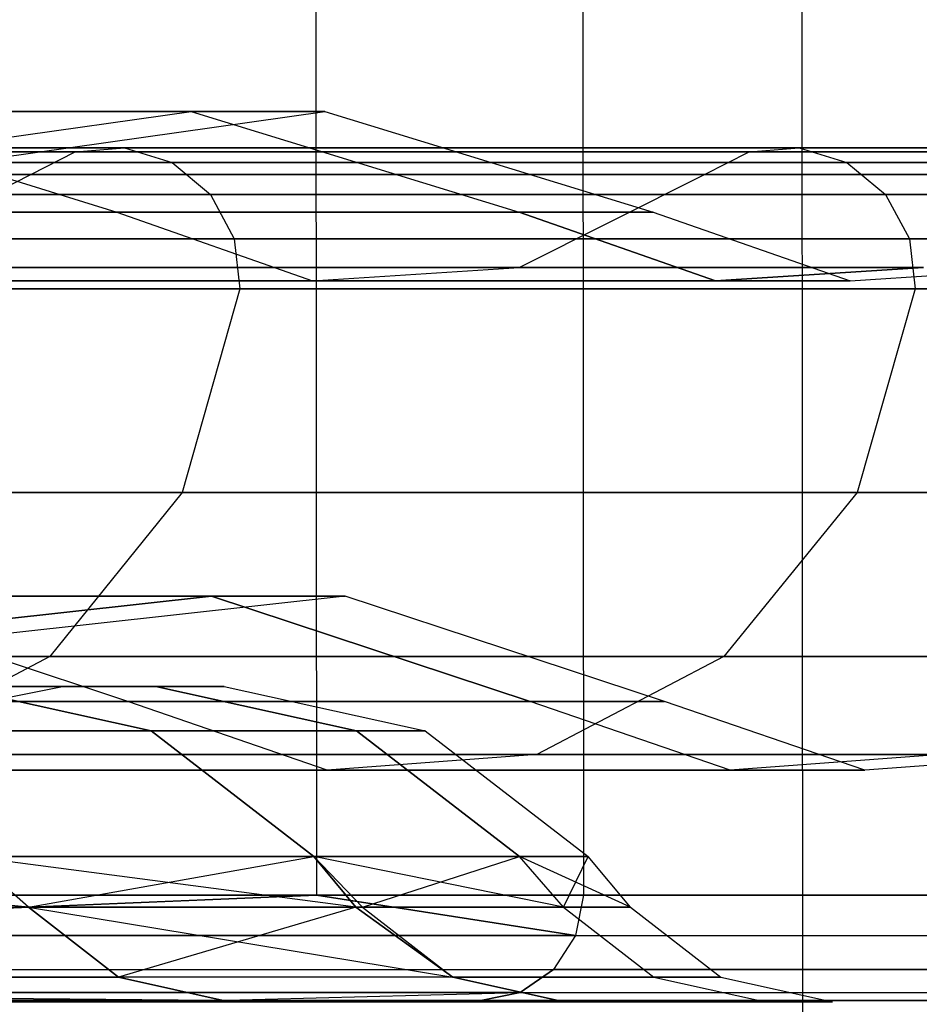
# Model space of a CAD drawing. Extents: x -172 to 172, y -29 to 28.
# Tile 882 of 914: x 163.82 to 165.53, y -6.56 to -4.69. Entities that reach past the tile are written whole.
import ezdxf

# ---------------------------------------------------------------- set-up
doc = ezdxf.new("R2010")
doc.units = 0
doc.header["$LTSCALE"] = 25.4
doc.layers.get('0').update_dxf_attribs({"linetype": 'CONTINUOUS'})

# ---------------------------------------------------------------- blocks, each defined once
blk = doc.blocks.new('RYFLO_AURA_STL')
at = {"color": 0}
for p, q in [((165.3083, -7.3033, -1203.5631), (165.2976, 7.0967, -1203.5657)), ((165.3083, -7.3033, -1203.5631), (165.2976, 7.0967, -1203.5657)), ((165.3083, -7.3033, -1282.9371), (165.2976, 7.0967, -1282.9346)), ((165.3083, -7.3033, -1282.9371), (165.2976, 7.0967, -1282.9346)), ((164.3746, 6.146, -1203.7872), (164.3838, -6.354, -1203.785)), ((164.3746, 6.146, -1203.7872), (164.3838, -6.354, -1203.785)), ((164.3746, 6.146, -1282.713), (164.3838, -6.354, -1282.7152)), ((164.3746, 6.146, -1282.713), (164.3838, -6.354, -1282.7152)), ((164.8813, 6.146, -1205.9613), (164.8906, -6.354, -1205.9592)), ((164.8813, 6.146, -1205.9613), (164.8906, -6.354, -1205.9592)), ((164.8813, 6.146, -1280.5389), (164.8906, -6.354, -1280.541)), ((164.8813, 6.146, -1280.5389), (164.8906, -6.354, -1280.541)), ((164.1453, -4.8658, -1234.1136), (163.3838, -4.8658, -1225.0055)), ((163.3838, -4.8658, -1225.0055), (164.004, -5.0571, -1224.9362)), ((163.3838, -4.8658, -1225.0055), (164.004, -5.0571, -1224.9362)), ((163.3838, -4.8658, -1261.4948), (164.004, -5.0571, -1261.5641)), ((163.3838, -4.8658, -1261.4948), (164.1453, -4.8658, -1252.3866)), ((163.3838, -4.8658, -1261.4948), (164.004, -5.0571, -1261.5641)), ((164.1453, -4.8658, -1234.1136), (163.3838, -4.8658, -1225.0055)), ((163.3838, -4.8658, -1261.4948), (164.1453, -4.8658, -1252.3866)), ((163.5, -4.9577, -1234.1495), (164.1453, -4.8658, -1234.1136)), ((163.5, -4.9577, -1234.1495), (164.1453, -4.8658, -1234.1136)), ((163.5, -4.9577, -1252.3507), (164.1453, -4.8658, -1252.3866)), ((163.5, -4.9577, -1252.3507), (164.1453, -4.8658, -1252.3866)), ((163.7531, -4.9577, -1243.2501), (164.3993, -4.8658, -1243.2501)), ((163.7531, -4.9577, -1243.2501), (164.3993, -4.8658, -1243.2501)), ((164.3993, -4.8658, -1243.2501), (164.1453, -4.8658, -1234.1136)), ((164.1453, -4.8658, -1234.1136), (164.7684, -5.0571, -1234.079)), ((164.1453, -4.8658, -1234.1136), (164.7684, -5.0571, -1234.079)), ((164.1453, -4.8658, -1252.3866), (164.7684, -5.0571, -1252.4213)), ((164.1453, -4.8658, -1252.3866), (164.3993, -4.8658, -1243.2501)), ((164.1453, -4.8658, -1252.3866), (164.7684, -5.0571, -1252.4213)), ((164.3993, -4.8658, -1243.2501), (164.1453, -4.8658, -1234.1136)), ((164.1453, -4.8658, -1252.3866), (164.3993, -4.8658, -1243.2501)), ((164.3993, -4.8658, -1243.2501), (165.0234, -5.0571, -1243.2501)), ((164.3993, -4.8658, -1243.2501), (165.0234, -5.0571, -1243.2501)), ((164.0191, -4.9348, -1215.6334), (162.2309, -4.9348, -1206.5608)), ((162.2309, -4.9348, -1279.9395), (164.0191, -4.9348, -1270.8668)), ((164.0191, -4.9348, -1215.6334), (162.2309, -4.9348, -1206.5608)), ((162.2309, -4.9348, -1279.9395), (164.0191, -4.9348, -1270.8668)), ((163.9252, -4.9428, -1215.6493), (164.0191, -4.9348, -1215.6334)), ((163.9252, -4.9428, -1215.6493), (164.0191, -4.9348, -1215.6334)), ((163.9252, -4.9428, -1270.851), (164.0191, -4.9348, -1270.8668)), ((163.9252, -4.9428, -1270.851), (164.0191, -4.9348, -1270.8668)), ((165.3005, -4.9348, -1224.7914), (164.0191, -4.9348, -1215.6334)), ((164.0191, -4.9348, -1215.6334), (164.1092, -4.9632, -1215.6183)), ((164.0191, -4.9348, -1215.6334), (164.1092, -4.9632, -1215.6183)), ((164.0191, -4.9348, -1270.8668), (164.1092, -4.9632, -1270.882)), ((164.0191, -4.9348, -1270.8668), (165.3005, -4.9348, -1261.7089)), ((164.0191, -4.9348, -1270.8668), (164.1092, -4.9632, -1270.882)), ((165.3005, -4.9348, -1224.7914), (164.0191, -4.9348, -1215.6334)), ((164.0191, -4.9348, -1270.8668), (165.3005, -4.9348, -1261.7089)), ((165.2057, -4.9428, -1224.802), (165.3005, -4.9348, -1224.7914)), ((165.2057, -4.9428, -1224.802), (165.3005, -4.9348, -1224.7914)), ((165.2057, -4.9428, -1261.6982), (165.3005, -4.9348, -1261.7089)), ((165.2057, -4.9428, -1261.6982), (165.3005, -4.9348, -1261.7089)), ((166.0708, -4.9348, -1234.0065), (165.3005, -4.9348, -1224.7914)), ((165.3005, -4.9348, -1224.7914), (165.3912, -4.9632, -1224.7812)), ((165.3005, -4.9348, -1224.7914), (165.3912, -4.9632, -1224.7812)), ((165.3005, -4.9348, -1261.7089), (165.3912, -4.9632, -1261.719)), ((165.3005, -4.9348, -1261.7089), (166.0708, -4.9348, -1252.4938)), ((165.3005, -4.9348, -1261.7089), (165.3912, -4.9632, -1261.719)), ((166.0708, -4.9348, -1234.0065), (165.3005, -4.9348, -1224.7914)), ((165.3005, -4.9348, -1261.7089), (166.0708, -4.9348, -1252.4938)), ((163.9252, -4.9428, -1215.6493), (162.1379, -4.9428, -1206.5818)), ((162.1379, -4.9428, -1279.9185), (163.9252, -4.9428, -1270.851)), ((163.9252, -4.9428, -1215.6493), (162.1379, -4.9428, -1206.5818)), ((162.1379, -4.9428, -1279.9185), (163.9252, -4.9428, -1270.851)), ((163.841, -4.986, -1215.6635), (163.9252, -4.9428, -1215.6493)), ((163.841, -4.986, -1215.6635), (163.9252, -4.9428, -1215.6493)), ((163.841, -4.986, -1270.8368), (163.9252, -4.9428, -1270.851)), ((163.841, -4.986, -1270.8368), (163.9252, -4.9428, -1270.851)), ((165.2057, -4.9428, -1224.802), (163.9252, -4.9428, -1215.6493)), ((163.9252, -4.9428, -1270.851), (165.2057, -4.9428, -1261.6982)), ((165.2057, -4.9428, -1224.802), (163.9252, -4.9428, -1215.6493)), ((163.9252, -4.9428, -1270.851), (165.2057, -4.9428, -1261.6982)), ((165.1209, -4.986, -1224.8115), (165.2057, -4.9428, -1224.802)), ((165.1209, -4.986, -1224.8115), (165.2057, -4.9428, -1224.802)), ((165.1209, -4.986, -1261.6887), (165.2057, -4.9428, -1261.6982)), ((165.1209, -4.986, -1261.6887), (165.2057, -4.9428, -1261.6982)), ((165.9757, -4.9428, -1234.0118), (165.2057, -4.9428, -1224.802)), ((165.2057, -4.9428, -1261.6982), (165.9757, -4.9428, -1252.4884)), ((165.9757, -4.9428, -1234.0118), (165.2057, -4.9428, -1224.802)), ((165.2057, -4.9428, -1261.6982), (165.9757, -4.9428, -1252.4884)), ((164.1092, -4.9632, -1215.6183), (162.32, -4.9632, -1206.5406)), ((162.32, -4.9632, -1279.9596), (164.1092, -4.9632, -1270.882)), ((164.1092, -4.9632, -1215.6183), (162.32, -4.9632, -1206.5406)), ((162.32, -4.9632, -1279.9596), (164.1092, -4.9632, -1270.882)), ((165.3912, -4.9632, -1224.7812), (164.1092, -4.9632, -1215.6183)), ((164.1092, -4.9632, -1215.6183), (164.1822, -5.0238, -1215.606)), ((164.1092, -4.9632, -1215.6183), (164.1822, -5.0238, -1215.606)), ((164.1092, -4.9632, -1270.882), (164.1822, -5.0238, -1270.8943)), ((164.1092, -4.9632, -1270.882), (165.3912, -4.9632, -1261.719)), ((164.1092, -4.9632, -1270.882), (164.1822, -5.0238, -1270.8943)), ((165.3912, -4.9632, -1224.7812), (164.1092, -4.9632, -1215.6183)), ((164.1092, -4.9632, -1270.882), (165.3912, -4.9632, -1261.719)), ((166.162, -4.9632, -1234.0015), (165.3912, -4.9632, -1224.7812)), ((165.3912, -4.9632, -1224.7812), (165.4648, -5.0238, -1224.7731)), ((165.3912, -4.9632, -1224.7812), (165.4648, -5.0238, -1224.7731)), ((165.3912, -4.9632, -1261.719), (165.4648, -5.0238, -1261.7272)), ((165.3912, -4.9632, -1261.719), (166.162, -4.9632, -1252.4988)), ((165.3912, -4.9632, -1261.719), (165.4648, -5.0238, -1261.7272)), ((166.162, -4.9632, -1234.0015), (165.3912, -4.9632, -1224.7812)), ((165.3912, -4.9632, -1261.719), (166.162, -4.9632, -1252.4988)), ((162.0547, -4.986, -1206.6006), (163.841, -4.986, -1215.6635)), ((163.841, -4.986, -1270.8368), (162.0547, -4.986, -1279.8997)), ((162.0547, -4.986, -1206.6006), (163.841, -4.986, -1215.6635)), ((163.841, -4.986, -1270.8368), (162.0547, -4.986, -1279.8997)), ((163.4914, -5.1625, -1215.7223), (163.841, -4.986, -1215.6635)), ((163.4914, -5.1625, -1215.7223), (163.841, -4.986, -1215.6635)), ((163.4914, -5.1625, -1270.778), (163.841, -4.986, -1270.8368)), ((163.4914, -5.1625, -1270.778), (163.841, -4.986, -1270.8368)), ((163.841, -4.986, -1215.6635), (165.1209, -4.986, -1224.8115)), ((165.1209, -4.986, -1261.6887), (163.841, -4.986, -1270.8368)), ((163.841, -4.986, -1215.6635), (165.1209, -4.986, -1224.8115)), ((165.1209, -4.986, -1261.6887), (163.841, -4.986, -1270.8368)), ((164.7686, -5.1625, -1224.8508), (165.1209, -4.986, -1224.8115)), ((164.7686, -5.1625, -1224.8508), (165.1209, -4.986, -1224.8115)), ((164.7686, -5.1625, -1261.6494), (165.1209, -4.986, -1261.6887)), ((164.7686, -5.1625, -1261.6494), (165.1209, -4.986, -1261.6887)), ((165.1209, -4.986, -1224.8115), (165.8905, -4.986, -1234.0165)), ((165.8905, -4.986, -1252.4838), (165.1209, -4.986, -1261.6887)), ((165.1209, -4.986, -1224.8115), (165.8905, -4.986, -1234.0165)), ((165.8905, -4.986, -1252.4838), (165.1209, -4.986, -1261.6887)), ((164.1822, -5.0238, -1215.606), (162.3922, -5.0238, -1206.5243)), ((162.3922, -5.0238, -1279.976), (164.1822, -5.0238, -1270.8943)), ((164.1822, -5.0238, -1215.606), (162.3922, -5.0238, -1206.5243)), ((162.3922, -5.0238, -1279.976), (164.1822, -5.0238, -1270.8943)), ((165.4648, -5.0238, -1224.7731), (164.1822, -5.0238, -1215.606)), ((164.1822, -5.0238, -1215.606), (164.2274, -5.1077, -1215.5984)), ((164.1822, -5.0238, -1215.606), (164.2274, -5.1077, -1215.5984)), ((164.1822, -5.0238, -1270.8943), (164.2274, -5.1077, -1270.9019)), ((164.1822, -5.0238, -1270.8943), (165.4648, -5.0238, -1261.7272)), ((164.1822, -5.0238, -1270.8943), (164.2274, -5.1077, -1270.9019)), ((165.4648, -5.0238, -1224.7731), (164.1822, -5.0238, -1215.606)), ((164.1822, -5.0238, -1270.8943), (165.4648, -5.0238, -1261.7272)), ((166.2359, -5.0238, -1233.9973), (165.4648, -5.0238, -1224.7731)), ((165.4648, -5.0238, -1224.7731), (165.5103, -5.1077, -1224.7679)), ((165.4648, -5.0238, -1224.7731), (165.5103, -5.1077, -1224.7679)), ((165.4648, -5.0238, -1261.7272), (165.5103, -5.1077, -1261.7323)), ((165.4648, -5.0238, -1261.7272), (166.2359, -5.0238, -1252.5029)), ((165.4648, -5.0238, -1261.7272), (165.5103, -5.1077, -1261.7323)), ((166.2359, -5.0238, -1233.9973), (165.4648, -5.0238, -1224.7731)), ((165.4648, -5.0238, -1261.7272), (166.2359, -5.0238, -1252.5029)), ((162.7328, -5.0571, -1215.85), (164.004, -5.0571, -1224.9362)), ((164.004, -5.0571, -1261.5641), (162.7328, -5.0571, -1270.6503)), ((162.7328, -5.0571, -1215.85), (164.004, -5.0571, -1224.9362)), ((164.004, -5.0571, -1261.5641), (162.7328, -5.0571, -1270.6503)), ((164.004, -5.0571, -1224.9362), (164.7684, -5.0571, -1234.079)), ((164.7684, -5.0571, -1252.4213), (164.004, -5.0571, -1261.5641)), ((164.004, -5.0571, -1224.9362), (164.7684, -5.0571, -1234.079)), ((164.004, -5.0571, -1224.9362), (164.3757, -5.1875, -1224.8947)), ((164.004, -5.0571, -1224.9362), (164.3757, -5.1875, -1224.8947)), ((164.004, -5.0571, -1261.5641), (164.3757, -5.1875, -1261.6056)), ((164.004, -5.0571, -1261.5641), (164.3757, -5.1875, -1261.6056)), ((164.7684, -5.0571, -1252.4213), (164.004, -5.0571, -1261.5641)), ((164.7684, -5.0571, -1234.079), (165.0234, -5.0571, -1243.2501)), ((165.0234, -5.0571, -1243.2501), (164.7684, -5.0571, -1252.4213)), ((165.1418, -5.1875, -1234.0582), (164.7684, -5.0571, -1234.079)), ((164.7684, -5.0571, -1252.4213), (165.1418, -5.1875, -1252.442)), ((164.7684, -5.0571, -1252.4213), (165.1418, -5.1875, -1252.442)), ((165.0234, -5.0571, -1243.2501), (164.7684, -5.0571, -1252.4213)), ((164.7684, -5.0571, -1234.079), (165.0234, -5.0571, -1243.2501)), ((165.1418, -5.1875, -1234.0582), (164.7684, -5.0571, -1234.079)), ((165.0234, -5.0571, -1243.2501), (165.3974, -5.1875, -1243.2501)), ((165.0234, -5.0571, -1243.2501), (165.3974, -5.1875, -1243.2501)), ((164.2274, -5.1077, -1215.5984), (162.4369, -5.1077, -1206.5142)), ((162.4369, -5.1077, -1279.9861), (164.2274, -5.1077, -1270.9019)), ((164.2274, -5.1077, -1215.5984), (162.4369, -5.1077, -1206.5142)), ((162.4369, -5.1077, -1279.9861), (164.2274, -5.1077, -1270.9019)), ((165.5103, -5.1077, -1224.7679), (164.2274, -5.1077, -1215.5984)), ((164.2274, -5.1077, -1215.5984), (164.2382, -5.2027, -1215.5966)), ((164.2274, -5.1077, -1215.5984), (164.2382, -5.2027, -1215.5966)), ((164.2274, -5.1077, -1270.9019), (164.2382, -5.2027, -1270.9037)), ((164.2274, -5.1077, -1270.9019), (165.5103, -5.1077, -1261.7323)), ((164.2274, -5.1077, -1270.9019), (164.2382, -5.2027, -1270.9037)), ((165.5103, -5.1077, -1224.7679), (164.2274, -5.1077, -1215.5984)), ((164.2274, -5.1077, -1270.9019), (165.5103, -5.1077, -1261.7323)), ((166.2817, -5.1077, -1233.9948), (165.5103, -5.1077, -1224.7679)), ((165.5103, -5.1077, -1224.7679), (165.5212, -5.2027, -1224.7667)), ((165.5103, -5.1077, -1224.7679), (165.5212, -5.2027, -1224.7667)), ((165.5103, -5.1077, -1261.7323), (165.5212, -5.2027, -1261.7335)), ((165.5103, -5.1077, -1261.7323), (166.2817, -5.1077, -1252.5055)), ((165.5103, -5.1077, -1261.7323), (165.5212, -5.2027, -1261.7335)), ((166.2817, -5.1077, -1233.9948), (165.5103, -5.1077, -1224.7679)), ((165.5103, -5.1077, -1261.7323), (166.2817, -5.1077, -1252.5055)), ((164.7686, -5.1625, -1224.8508), (163.4914, -5.1625, -1215.7223)), ((163.4914, -5.1625, -1270.778), (164.7686, -5.1625, -1261.6494)), ((164.7686, -5.1625, -1224.8508), (163.4914, -5.1625, -1215.7223)), ((163.4914, -5.1625, -1270.778), (164.7686, -5.1625, -1261.6494)), ((164.3757, -5.1875, -1224.8947), (164.7686, -5.1625, -1224.8508)), ((164.3757, -5.1875, -1224.8947), (164.7686, -5.1625, -1224.8508)), ((164.3757, -5.1875, -1261.6056), (164.7686, -5.1625, -1261.6494)), ((164.3757, -5.1875, -1261.6056), (164.7686, -5.1625, -1261.6494)), ((165.5365, -5.1625, -1234.0363), (164.7686, -5.1625, -1224.8508)), ((164.7686, -5.1625, -1261.6494), (165.5365, -5.1625, -1252.464)), ((165.5365, -5.1625, -1234.0363), (164.7686, -5.1625, -1224.8508)), ((164.7686, -5.1625, -1261.6494), (165.5365, -5.1625, -1252.464)), ((165.5365, -5.1625, -1234.0363), (165.1418, -5.1875, -1234.0582)), ((165.1418, -5.1875, -1252.442), (165.5365, -5.1625, -1252.464)), ((165.1418, -5.1875, -1252.442), (165.5365, -5.1625, -1252.464)), ((165.5365, -5.1625, -1234.0363), (165.1418, -5.1875, -1234.0582)), ((165.3974, -5.1875, -1243.2501), (165.7927, -5.1625, -1243.2501)), ((165.3974, -5.1875, -1243.2501), (165.7927, -5.1625, -1243.2501)), ((164.3757, -5.1875, -1224.8947), (163.1016, -5.1875, -1215.788)), ((163.1016, -5.1875, -1270.7123), (164.3757, -5.1875, -1261.6056)), ((164.3757, -5.1875, -1224.8947), (163.1016, -5.1875, -1215.788)), ((163.1016, -5.1875, -1270.7123), (164.3757, -5.1875, -1261.6056)), ((165.1418, -5.1875, -1234.0582), (164.3757, -5.1875, -1224.8947)), ((164.3757, -5.1875, -1261.6056), (165.1418, -5.1875, -1252.442)), ((165.1418, -5.1875, -1234.0582), (164.3757, -5.1875, -1224.8947)), ((164.3757, -5.1875, -1261.6056), (165.1418, -5.1875, -1252.442)), ((165.1418, -5.1875, -1252.442), (165.3974, -5.1875, -1243.2501)), ((165.3974, -5.1875, -1243.2501), (165.1418, -5.1875, -1234.0582)), ((165.1418, -5.1875, -1252.442), (165.3974, -5.1875, -1243.2501)), ((165.3974, -5.1875, -1243.2501), (165.1418, -5.1875, -1234.0582)), ((162.4475, -5.2027, -1206.5117), (164.2382, -5.2027, -1215.5966)), ((164.2382, -5.2027, -1270.9037), (162.4475, -5.2027, -1279.9885)), ((162.4475, -5.2027, -1206.5117), (164.2382, -5.2027, -1215.5966)), ((164.2382, -5.2027, -1270.9037), (162.4475, -5.2027, -1279.9885)), ((164.2382, -5.2027, -1215.5966), (164.1284, -5.5895, -1215.615)), ((164.2382, -5.2027, -1215.5966), (164.1284, -5.5895, -1215.615)), ((164.2382, -5.2027, -1270.9037), (164.1284, -5.5895, -1270.8853)), ((164.2382, -5.2027, -1270.9037), (164.1284, -5.5895, -1270.8853)), ((164.2382, -5.2027, -1215.5966), (165.5212, -5.2027, -1224.7667)), ((165.5212, -5.2027, -1261.7335), (164.2382, -5.2027, -1270.9037)), ((164.2382, -5.2027, -1215.5966), (165.5212, -5.2027, -1224.7667)), ((165.5212, -5.2027, -1261.7335), (164.2382, -5.2027, -1270.9037)), ((165.5212, -5.2027, -1224.7667), (165.4106, -5.5895, -1224.7792)), ((165.5212, -5.2027, -1224.7667), (165.4106, -5.5895, -1224.7792)), ((165.5212, -5.2027, -1261.7335), (165.4106, -5.5895, -1261.7211)), ((165.5212, -5.2027, -1261.7335), (165.4106, -5.5895, -1261.7211)), ((165.5212, -5.2027, -1224.7667), (166.2926, -5.2027, -1233.9941)), ((166.2926, -5.2027, -1252.5061), (165.5212, -5.2027, -1261.7335)), ((165.5212, -5.2027, -1224.7667), (166.2926, -5.2027, -1233.9941)), ((166.2926, -5.2027, -1252.5061), (165.5212, -5.2027, -1261.7335)), ((164.1284, -5.5895, -1215.615), (162.3389, -5.5895, -1206.5364)), ((162.3389, -5.5895, -1279.9639), (164.1284, -5.5895, -1270.8853)), ((164.1284, -5.5895, -1215.615), (162.3389, -5.5895, -1206.5364)), ((162.3389, -5.5895, -1279.9639), (164.1284, -5.5895, -1270.8853)), ((164.1284, -5.5895, -1215.615), (163.8771, -5.9011, -1215.6573)), ((164.1284, -5.5895, -1215.615), (163.8771, -5.9011, -1215.6573)), ((164.1284, -5.5895, -1270.8853), (163.8771, -5.9011, -1270.8429)), ((164.1284, -5.5895, -1270.8853), (163.8771, -5.9011, -1270.8429)), ((165.4106, -5.5895, -1224.7792), (164.1284, -5.5895, -1215.615)), ((164.1284, -5.5895, -1270.8853), (165.4106, -5.5895, -1261.7211)), ((165.4106, -5.5895, -1224.7792), (164.1284, -5.5895, -1215.615)), ((164.1284, -5.5895, -1270.8853), (165.4106, -5.5895, -1261.7211)), ((165.4106, -5.5895, -1224.7792), (165.1573, -5.9011, -1224.8074)), ((165.4106, -5.5895, -1224.7792), (165.1573, -5.9011, -1224.8074)), ((165.4106, -5.5895, -1261.7211), (165.1573, -5.9011, -1261.6929)), ((165.4106, -5.5895, -1261.7211), (165.1573, -5.9011, -1261.6929)), ((166.1814, -5.5895, -1234.0004), (165.4106, -5.5895, -1224.7792)), ((165.4106, -5.5895, -1261.7211), (166.1814, -5.5895, -1252.4999)), ((166.1814, -5.5895, -1234.0004), (165.4106, -5.5895, -1224.7792)), ((165.4106, -5.5895, -1261.7211), (166.1814, -5.5895, -1252.4999)), ((164.1839, -5.7862, -1234.1116), (163.4223, -5.7862, -1225.0011)), ((163.4223, -5.7862, -1261.4991), (164.1839, -5.7862, -1252.3887)), ((164.0253, -5.9863, -1224.9338), (163.4223, -5.7862, -1225.0011)), ((164.1839, -5.7862, -1234.1116), (163.4223, -5.7862, -1225.0011)), ((164.0253, -5.9863, -1224.9338), (163.4223, -5.7862, -1225.0011)), ((164.0253, -5.9863, -1261.5664), (163.4223, -5.7862, -1261.4991)), ((164.0253, -5.9863, -1261.5664), (163.4223, -5.7862, -1261.4991)), ((163.4223, -5.7862, -1261.4991), (164.1839, -5.7862, -1252.3887)), ((163.55, -5.8567, -1234.1469), (164.1839, -5.7862, -1234.1116)), ((164.1839, -5.7862, -1252.3887), (163.55, -5.8567, -1252.3534)), ((164.1839, -5.7862, -1252.3887), (163.55, -5.8567, -1252.3534)), ((163.55, -5.8567, -1234.1469), (164.1839, -5.7862, -1234.1116)), ((164.438, -5.7862, -1243.2501), (163.8031, -5.8567, -1243.2501)), ((164.438, -5.7862, -1243.2501), (163.8031, -5.8567, -1243.2501)), ((164.1839, -5.7862, -1252.3887), (164.438, -5.7862, -1243.2501)), ((164.438, -5.7862, -1243.2501), (164.1839, -5.7862, -1234.1116)), ((164.1839, -5.7862, -1234.1116), (164.7897, -5.9863, -1234.0778)), ((164.7897, -5.9863, -1252.4225), (164.1839, -5.7862, -1252.3887)), ((164.7897, -5.9863, -1252.4225), (164.1839, -5.7862, -1252.3887)), ((164.1839, -5.7862, -1252.3887), (164.438, -5.7862, -1243.2501)), ((164.1839, -5.7862, -1234.1116), (164.7897, -5.9863, -1234.0778)), ((164.438, -5.7862, -1243.2501), (164.1839, -5.7862, -1234.1116)), ((165.0448, -5.9863, -1243.2501), (164.438, -5.7862, -1243.2501)), ((165.0448, -5.9863, -1243.2501), (164.438, -5.7862, -1243.2501)), ((163.8771, -5.9011, -1215.6573), (162.0904, -5.9011, -1206.5925)), ((162.0904, -5.9011, -1279.9077), (163.8771, -5.9011, -1270.8429)), ((163.8771, -5.9011, -1215.6573), (162.0904, -5.9011, -1206.5925)), ((162.0904, -5.9011, -1279.9077), (163.8771, -5.9011, -1270.8429)), ((163.8771, -5.9011, -1215.6573), (163.525, -6.0869, -1215.7167)), ((163.8771, -5.9011, -1215.6573), (163.525, -6.0869, -1215.7167)), ((163.8771, -5.9011, -1270.8429), (163.525, -6.0869, -1270.7836)), ((163.8771, -5.9011, -1270.8429), (163.525, -6.0869, -1270.7836)), ((165.1573, -5.9011, -1224.8074), (163.8771, -5.9011, -1215.6573)), ((163.8771, -5.9011, -1270.8429), (165.1573, -5.9011, -1261.6929)), ((165.1573, -5.9011, -1224.8074), (163.8771, -5.9011, -1215.6573)), ((163.8771, -5.9011, -1270.8429), (165.1573, -5.9011, -1261.6929)), ((165.1573, -5.9011, -1224.8074), (164.8025, -6.0869, -1224.847)), ((165.1573, -5.9011, -1224.8074), (164.8025, -6.0869, -1224.847)), ((165.1573, -5.9011, -1261.6929), (164.8025, -6.0869, -1261.6532)), ((165.1573, -5.9011, -1261.6929), (164.8025, -6.0869, -1261.6532)), ((165.927, -5.9011, -1234.0145), (165.1573, -5.9011, -1224.8074)), ((165.1573, -5.9011, -1261.6929), (165.927, -5.9011, -1252.4857)), ((165.927, -5.9011, -1234.0145), (165.1573, -5.9011, -1224.8074)), ((165.1573, -5.9011, -1261.6929), (165.927, -5.9011, -1252.4857)), ((163.9045, -5.9579, -1243.2501), (163.5601, -6.0267, -1243.2501)), ((163.9045, -5.9579, -1243.2501), (163.5601, -6.0267, -1243.2501)), ((163.6889, -5.9577, -1256.2965), (164.0695, -6.0424, -1256.3268)), ((163.6889, -5.9577, -1256.2965), (164.0781, -5.9577, -1249.7784)), ((163.6889, -5.9577, -1256.2965), (164.0695, -6.0424, -1256.3268)), ((164.0695, -6.0424, -1230.1735), (163.6889, -5.9577, -1230.2037)), ((164.0781, -5.9577, -1236.7218), (163.6889, -5.9577, -1230.2037)), ((164.0695, -6.0424, -1230.1735), (163.6889, -5.9577, -1230.2037)), ((164.0781, -5.9577, -1236.7218), (163.6889, -5.9577, -1230.2037)), ((163.6889, -5.9577, -1256.2965), (164.0781, -5.9577, -1249.7784)), ((163.7749, -5.9579, -1249.7664), (163.9045, -5.9579, -1243.2501)), ((163.9045, -5.9579, -1243.2501), (163.7749, -5.9579, -1236.7339)), ((163.9045, -5.9579, -1243.2501), (163.7749, -5.9579, -1236.7339)), ((163.7749, -5.9579, -1249.7664), (163.9045, -5.9579, -1243.2501)), ((164.0781, -5.9577, -1249.7784), (164.4596, -6.0424, -1249.7936)), ((164.0781, -5.9577, -1249.7784), (164.208, -5.9577, -1243.2501)), ((164.0781, -5.9577, -1249.7784), (164.4596, -6.0424, -1249.7936)), ((164.208, -5.9577, -1243.2501), (164.0781, -5.9577, -1236.7218)), ((164.4596, -6.0424, -1236.7067), (164.0781, -5.9577, -1236.7218)), ((164.4596, -6.0424, -1236.7067), (164.0781, -5.9577, -1236.7218)), ((164.208, -5.9577, -1243.2501), (164.0781, -5.9577, -1236.7218)), ((164.0781, -5.9577, -1249.7784), (164.208, -5.9577, -1243.2501)), ((164.208, -5.9577, -1243.2501), (164.5898, -6.0424, -1243.2501)), ((164.208, -5.9577, -1243.2501), (164.5898, -6.0424, -1243.2501)), ((162.7538, -5.9863, -1215.8464), (164.0253, -5.9863, -1224.9338)), ((164.0253, -5.9863, -1261.5664), (162.7538, -5.9863, -1270.6538)), ((162.7538, -5.9863, -1215.8464), (164.0253, -5.9863, -1224.9338)), ((164.0253, -5.9863, -1261.5664), (162.7538, -5.9863, -1270.6538)), ((164.4036, -6.117, -1224.8916), (164.0253, -5.9863, -1224.9338)), ((164.0253, -5.9863, -1224.9338), (164.7897, -5.9863, -1234.0778)), ((164.4036, -6.117, -1224.8916), (164.0253, -5.9863, -1224.9338)), ((164.4036, -6.117, -1261.6086), (164.0253, -5.9863, -1261.5664)), ((164.7897, -5.9863, -1252.4225), (164.0253, -5.9863, -1261.5664)), ((164.4036, -6.117, -1261.6086), (164.0253, -5.9863, -1261.5664)), ((164.0253, -5.9863, -1224.9338), (164.7897, -5.9863, -1234.0778)), ((164.7897, -5.9863, -1252.4225), (164.0253, -5.9863, -1261.5664)), ((164.7897, -5.9863, -1234.0778), (165.0448, -5.9863, -1243.2501)), ((165.1698, -6.117, -1234.0566), (164.7897, -5.9863, -1234.0778)), ((165.1698, -6.117, -1234.0566), (164.7897, -5.9863, -1234.0778)), ((165.1698, -6.117, -1252.4436), (164.7897, -5.9863, -1252.4225)), ((165.0448, -5.9863, -1243.2501), (164.7897, -5.9863, -1252.4225)), ((165.1698, -6.117, -1252.4436), (164.7897, -5.9863, -1252.4225)), ((165.0448, -5.9863, -1243.2501), (164.7897, -5.9863, -1252.4225)), ((164.7897, -5.9863, -1234.0778), (165.0448, -5.9863, -1243.2501)), ((165.4255, -6.117, -1243.2501), (165.0448, -5.9863, -1243.2501)), ((165.4255, -6.117, -1243.2501), (165.0448, -5.9863, -1243.2501)), ((163.4199, -6.0424, -1262.8394), (164.0695, -6.0424, -1256.3268)), ((164.0695, -6.0424, -1230.1735), (163.4199, -6.0424, -1223.6609)), ((163.4199, -6.0424, -1262.8394), (164.0695, -6.0424, -1256.3268)), ((164.0695, -6.0424, -1230.1735), (163.4199, -6.0424, -1223.6609)), ((164.0695, -6.0424, -1256.3268), (164.3783, -6.281, -1256.3514)), ((164.0695, -6.0424, -1256.3268), (164.4596, -6.0424, -1249.7936)), ((164.0695, -6.0424, -1256.3268), (164.3783, -6.281, -1256.3514)), ((164.3783, -6.281, -1230.1488), (164.0695, -6.0424, -1230.1735)), ((164.4596, -6.0424, -1236.7067), (164.0695, -6.0424, -1230.1735)), ((164.3783, -6.281, -1230.1488), (164.0695, -6.0424, -1230.1735)), ((164.0695, -6.0424, -1256.3268), (164.4596, -6.0424, -1249.7936)), ((164.4596, -6.0424, -1236.7067), (164.0695, -6.0424, -1230.1735)), ((164.4596, -6.0424, -1249.7936), (164.7692, -6.281, -1249.8059)), ((164.4596, -6.0424, -1249.7936), (164.5898, -6.0424, -1243.2501)), ((164.4596, -6.0424, -1249.7936), (164.7692, -6.281, -1249.8059)), ((164.5898, -6.0424, -1243.2501), (164.4596, -6.0424, -1236.7067)), ((164.7692, -6.281, -1236.6943), (164.4596, -6.0424, -1236.7067)), ((164.7692, -6.281, -1236.6943), (164.4596, -6.0424, -1236.7067)), ((164.4596, -6.0424, -1249.7936), (164.5898, -6.0424, -1243.2501)), ((164.5898, -6.0424, -1243.2501), (164.4596, -6.0424, -1236.7067)), ((164.5898, -6.0424, -1243.2501), (164.8996, -6.281, -1243.2501)), ((164.5898, -6.0424, -1243.2501), (164.8996, -6.281, -1243.2501)), ((164.8025, -6.0869, -1224.847), (163.525, -6.0869, -1215.7167)), ((163.525, -6.0869, -1270.7836), (164.8025, -6.0869, -1261.6532)), ((164.8025, -6.0869, -1224.847), (163.525, -6.0869, -1215.7167)), ((163.525, -6.0869, -1270.7836), (164.8025, -6.0869, -1261.6532)), ((164.8025, -6.0869, -1224.847), (164.4036, -6.117, -1224.8916)), ((164.8025, -6.0869, -1224.847), (164.4036, -6.117, -1224.8916)), ((164.8025, -6.0869, -1261.6532), (164.4036, -6.117, -1261.6086)), ((164.8025, -6.0869, -1261.6532), (164.4036, -6.117, -1261.6086)), ((165.5705, -6.0869, -1234.0343), (164.8025, -6.0869, -1224.847)), ((164.8025, -6.0869, -1261.6532), (165.5705, -6.0869, -1252.4659)), ((165.5705, -6.0869, -1234.0343), (164.8025, -6.0869, -1224.847)), ((164.8025, -6.0869, -1261.6532), (165.5705, -6.0869, -1252.4659)), ((165.5705, -6.0869, -1234.0343), (165.1698, -6.117, -1234.0566)), ((165.5705, -6.0869, -1234.0343), (165.1698, -6.117, -1234.0566)), ((165.5705, -6.0869, -1252.4659), (165.1698, -6.117, -1252.4436)), ((165.5705, -6.0869, -1252.4659), (165.1698, -6.117, -1252.4436)), ((165.8268, -6.0869, -1243.2501), (165.4255, -6.117, -1243.2501)), ((165.8268, -6.0869, -1243.2501), (165.4255, -6.117, -1243.2501)), ((164.4036, -6.117, -1224.8916), (163.1293, -6.117, -1215.7832)), ((163.1293, -6.117, -1270.717), (164.4036, -6.117, -1261.6086)), ((164.4036, -6.117, -1224.8916), (163.1293, -6.117, -1215.7832)), ((163.1293, -6.117, -1270.717), (164.4036, -6.117, -1261.6086)), ((165.1698, -6.117, -1234.0566), (164.4036, -6.117, -1224.8916)), ((164.4036, -6.117, -1261.6086), (165.1698, -6.117, -1252.4436)), ((165.1698, -6.117, -1234.0566), (164.4036, -6.117, -1224.8916)), ((164.4036, -6.117, -1261.6086), (165.1698, -6.117, -1252.4436)), ((165.4255, -6.117, -1243.2501), (165.1698, -6.117, -1234.0566)), ((165.1698, -6.117, -1252.4436), (165.4255, -6.117, -1243.2501)), ((165.4255, -6.117, -1243.2501), (165.1698, -6.117, -1234.0566)), ((165.1698, -6.117, -1252.4436), (165.4255, -6.117, -1243.2501)), ((163.8363, -6.3772, -1262.6415), (162.8178, -6.281, -1269.3699)), ((163.8363, -6.3772, -1262.6415), (162.8178, -6.281, -1269.3699)), ((164.4584, -6.3772, -1256.3578), (163.7275, -6.281, -1262.8762)), ((163.7275, -6.281, -1262.8762), (164.3783, -6.281, -1256.3514)), ((164.4584, -6.3772, -1256.3578), (163.7275, -6.281, -1262.8762)), ((163.8363, -6.3772, -1262.6415), (163.7275, -6.281, -1262.8762)), ((163.8363, -6.3772, -1262.6415), (163.7275, -6.281, -1262.8762)), ((163.8363, -6.3772, -1223.8588), (163.7275, -6.281, -1223.624)), ((163.8363, -6.3772, -1223.8588), (163.7275, -6.281, -1223.624)), ((164.3783, -6.281, -1230.1488), (163.7275, -6.281, -1223.624)), ((163.7275, -6.281, -1262.8762), (164.3783, -6.281, -1256.3514)), ((164.3783, -6.281, -1230.1488), (163.7275, -6.281, -1223.624)), ((163.8363, -6.3772, -1223.8588), (164.3783, -6.281, -1230.1488)), ((163.8363, -6.3772, -1223.8588), (164.3783, -6.281, -1230.1488)), ((164.3783, -6.281, -1256.3514), (164.4584, -6.3772, -1256.3578)), ((164.4584, -6.3772, -1230.1425), (164.3783, -6.281, -1230.1488)), ((164.4584, -6.3772, -1230.1425), (164.3783, -6.281, -1230.1488)), ((164.4713, -6.3772, -1230.3059), (164.3783, -6.281, -1230.1488)), ((164.4713, -6.3772, -1230.3059), (164.3783, -6.281, -1230.1488)), ((164.7692, -6.281, -1236.6943), (164.3783, -6.281, -1230.1488)), ((164.8527, -6.3772, -1249.7272), (164.3783, -6.281, -1256.3514)), ((164.3783, -6.281, -1256.3514), (164.7692, -6.281, -1249.8059)), ((164.8527, -6.3772, -1249.7272), (164.3783, -6.281, -1256.3514)), ((164.4713, -6.3772, -1256.1943), (164.3783, -6.281, -1256.3514)), ((164.4713, -6.3772, -1256.1943), (164.3783, -6.281, -1256.3514)), ((164.3783, -6.281, -1256.3514), (164.4584, -6.3772, -1256.3578)), ((164.3783, -6.281, -1256.3514), (164.7692, -6.281, -1249.8059)), ((164.7692, -6.281, -1236.6943), (164.3783, -6.281, -1230.1488)), ((164.4713, -6.3772, -1230.3059), (164.7692, -6.281, -1236.6943)), ((164.4713, -6.3772, -1230.3059), (164.7692, -6.281, -1236.6943)), ((164.8527, -6.3772, -1236.7731), (164.7692, -6.281, -1236.6943)), ((164.8527, -6.3772, -1236.7731), (164.7692, -6.281, -1236.6943)), ((164.8996, -6.281, -1243.2501), (164.7692, -6.281, -1236.6943)), ((164.9799, -6.3772, -1243.2501), (164.7692, -6.281, -1249.8059)), ((164.7692, -6.281, -1249.8059), (164.8996, -6.281, -1243.2501)), ((164.9799, -6.3772, -1243.2501), (164.7692, -6.281, -1249.8059)), ((164.8527, -6.3772, -1249.7272), (164.7692, -6.281, -1249.8059)), ((164.8527, -6.3772, -1249.7272), (164.7692, -6.281, -1249.8059)), ((164.7692, -6.281, -1249.8059), (164.8996, -6.281, -1243.2501)), ((164.8996, -6.281, -1243.2501), (164.7692, -6.281, -1236.6943)), ((164.8527, -6.3772, -1236.7731), (164.8996, -6.281, -1243.2501)), ((164.8527, -6.3772, -1236.7731), (164.8996, -6.281, -1243.2501)), ((164.9799, -6.3772, -1243.2501), (164.8996, -6.281, -1243.2501)), ((164.9799, -6.3772, -1243.2501), (164.8996, -6.281, -1243.2501)), ((162.5488, -6.4306, -1289.6429), (164.3838, -6.354, -1282.7152)), ((162.5488, -6.4306, -1289.6429), (164.3838, -6.354, -1282.7152)), ((164.3838, -6.354, -1203.785), (162.5488, -6.4306, -1196.8573)), ((164.3838, -6.354, -1203.785), (162.5488, -6.4306, -1196.8573)), ((164.3838, -6.354, -1203.785), (162.5634, -6.354, -1196.8531)), ((162.5634, -6.354, -1289.6471), (164.3838, -6.354, -1282.7152)), ((162.5634, -6.354, -1289.6471), (164.3838, -6.354, -1282.7152)), ((164.3838, -6.354, -1203.785), (162.5634, -6.354, -1196.8531)), ((164.8906, -6.354, -1205.9592), (164.3838, -6.354, -1203.785)), ((164.3838, -6.354, -1282.7152), (164.8906, -6.354, -1280.541)), ((164.8906, -6.354, -1205.9592), (164.3838, -6.354, -1203.785)), ((164.8758, -6.4306, -1205.9626), (164.3838, -6.354, -1203.785)), ((164.3838, -6.354, -1282.7152), (164.8906, -6.354, -1280.541)), ((164.3838, -6.354, -1282.7152), (164.8758, -6.4306, -1280.5376)), ((164.3838, -6.354, -1282.7152), (164.8758, -6.4306, -1280.5376)), ((164.8758, -6.4306, -1205.9626), (164.3838, -6.354, -1203.785)), ((164.8906, -6.354, -1205.9592), (164.8758, -6.4306, -1205.9626)), ((164.8906, -6.354, -1280.541), (164.8758, -6.4306, -1280.5376)), ((164.8906, -6.354, -1280.541), (164.8758, -6.4306, -1280.5376)), ((164.8906, -6.354, -1205.9592), (164.8758, -6.4306, -1205.9626)), ((166.7082, -6.354, -1215.1807), (164.8906, -6.354, -1205.9592)), ((164.8906, -6.354, -1280.541), (166.7082, -6.354, -1271.3196)), ((164.8906, -6.354, -1280.541), (166.7082, -6.354, -1271.3196)), ((166.7082, -6.354, -1215.1807), (164.8906, -6.354, -1205.9592)), ((162.9487, -6.3772, -1269.0587), (163.8363, -6.3772, -1262.6415)), ((163.8363, -6.3772, -1223.8588), (162.9487, -6.3772, -1217.4415)), ((162.9487, -6.3772, -1269.0587), (163.8363, -6.3772, -1262.6415)), ((163.8363, -6.3772, -1223.8588), (162.9487, -6.3772, -1217.4415)), ((163.8363, -6.3772, -1262.6415), (164.6429, -6.5098, -1256.2078)), ((164.0073, -6.5098, -1262.6616), (163.8363, -6.3772, -1262.6415)), ((164.0073, -6.5098, -1262.6616), (163.8363, -6.3772, -1262.6415)), ((164.4584, -6.3772, -1230.1425), (163.8363, -6.3772, -1223.8588)), ((163.8363, -6.3772, -1223.8588), (164.0073, -6.5098, -1223.8386)), ((163.8363, -6.3772, -1223.8588), (164.0073, -6.5098, -1223.8386)), ((163.8363, -6.3772, -1262.6415), (164.4584, -6.3772, -1256.3578)), ((163.8363, -6.3772, -1262.6415), (164.6429, -6.5098, -1256.2078)), ((163.8363, -6.3772, -1262.6415), (164.4584, -6.3772, -1256.3578)), ((164.4584, -6.3772, -1230.1425), (163.8363, -6.3772, -1223.8588)), ((164.4584, -6.3772, -1230.1425), (164.0073, -6.5098, -1223.8386)), ((164.4584, -6.3772, -1230.1425), (164.0073, -6.5098, -1223.8386)), ((164.6429, -6.5098, -1230.2925), (164.4584, -6.3772, -1230.1425)), ((164.4584, -6.3772, -1256.3578), (164.6429, -6.5098, -1256.2078)), ((164.4584, -6.3772, -1256.3578), (164.6429, -6.5098, -1256.2078)), ((164.4584, -6.3772, -1256.3578), (164.4713, -6.3772, -1256.1943)), ((164.4713, -6.3772, -1230.3059), (164.4584, -6.3772, -1230.1425)), ((164.6429, -6.5098, -1230.2925), (164.4584, -6.3772, -1230.1425)), ((164.4713, -6.3772, -1230.3059), (164.4584, -6.3772, -1230.1425)), ((164.4584, -6.3772, -1256.3578), (164.4713, -6.3772, -1256.1943)), ((164.4713, -6.3772, -1256.1943), (164.6429, -6.5098, -1256.2078)), ((164.4713, -6.3772, -1256.1943), (164.6429, -6.5098, -1256.2078)), ((164.4713, -6.3772, -1256.1943), (164.8527, -6.3772, -1249.7272)), ((164.8527, -6.3772, -1236.7731), (164.4713, -6.3772, -1230.3059)), ((164.4713, -6.3772, -1230.3059), (164.6429, -6.5098, -1230.2925)), ((164.4713, -6.3772, -1230.3059), (164.6429, -6.5098, -1230.2925)), ((164.8527, -6.3772, -1236.7731), (164.4713, -6.3772, -1230.3059)), ((164.4713, -6.3772, -1256.1943), (164.8527, -6.3772, -1249.7272)), ((164.8527, -6.3772, -1249.7272), (165.0247, -6.5098, -1249.734)), ((164.8527, -6.3772, -1249.7272), (165.0247, -6.5098, -1249.734)), ((164.8527, -6.3772, -1249.7272), (164.9799, -6.3772, -1243.2501)), ((164.9799, -6.3772, -1243.2501), (164.8527, -6.3772, -1236.7731)), ((164.8527, -6.3772, -1236.7731), (165.0247, -6.5098, -1236.7662)), ((164.8527, -6.3772, -1236.7731), (165.0247, -6.5098, -1236.7662)), ((164.9799, -6.3772, -1243.2501), (164.8527, -6.3772, -1236.7731)), ((164.8527, -6.3772, -1249.7272), (164.9799, -6.3772, -1243.2501)), ((164.9799, -6.3772, -1243.2501), (165.152, -6.5098, -1243.2501)), ((164.9799, -6.3772, -1243.2501), (165.152, -6.5098, -1243.2501)), ((164.8758, -6.4306, -1205.9626), (162.5488, -6.4306, -1196.8573)), ((162.5488, -6.4306, -1289.6429), (164.8758, -6.4306, -1280.5376)), ((162.5488, -6.4306, -1289.6429), (164.8758, -6.4306, -1280.5376)), ((164.8758, -6.4306, -1205.9626), (162.5488, -6.4306, -1196.8573)), ((164.8758, -6.4306, -1205.9626), (164.8336, -6.4955, -1205.9722)), ((164.8758, -6.4306, -1205.9626), (164.8336, -6.4955, -1205.9722)), ((164.8758, -6.4306, -1280.5376), (164.8336, -6.4955, -1280.5281)), ((164.8758, -6.4306, -1280.5376), (164.8336, -6.4955, -1280.5281)), ((164.8758, -6.4306, -1205.9626), (166.6933, -6.4306, -1215.1832)), ((164.8758, -6.4306, -1280.5376), (166.6933, -6.4306, -1271.317)), ((164.8758, -6.4306, -1205.9626), (166.6933, -6.4306, -1215.1832)), ((164.8758, -6.4306, -1280.5376), (166.6933, -6.4306, -1271.317)), ((162.5071, -6.4955, -1196.8691), (164.8336, -6.4955, -1205.9722)), ((162.5071, -6.4955, -1196.8691), (164.8336, -6.4955, -1205.9722)), ((162.5071, -6.4955, -1289.6311), (164.8336, -6.4955, -1280.5281)), ((162.5071, -6.4955, -1289.6311), (164.8336, -6.4955, -1280.5281)), ((164.7703, -6.5389, -1205.9865), (164.8336, -6.4955, -1205.9722)), ((164.7703, -6.5389, -1205.9865), (164.8336, -6.4955, -1205.9722)), ((164.8336, -6.4955, -1280.5281), (164.7703, -6.5389, -1280.5138)), ((164.8336, -6.4955, -1280.5281), (164.7703, -6.5389, -1280.5138)), ((166.6506, -6.4955, -1215.1903), (164.8336, -6.4955, -1205.9722)), ((166.6506, -6.4955, -1215.1903), (164.8336, -6.4955, -1205.9722)), ((164.8336, -6.4955, -1280.5281), (166.6506, -6.4955, -1271.3099)), ((164.8336, -6.4955, -1280.5281), (166.6506, -6.4955, -1271.3099)), ((163.1187, -6.5098, -1269.0856), (164.0073, -6.5098, -1262.6616)), ((164.0073, -6.5098, -1223.8386), (163.1187, -6.5098, -1217.4147)), ((163.1187, -6.5098, -1269.0856), (164.0073, -6.5098, -1262.6616)), ((164.0073, -6.5098, -1223.8386), (163.1187, -6.5098, -1217.4147)), ((164.2179, -6.5568, -1262.6866), (164.0073, -6.5098, -1262.6616)), ((164.6429, -6.5098, -1230.2925), (164.0073, -6.5098, -1223.8386)), ((164.0073, -6.5098, -1223.8386), (164.2179, -6.5568, -1223.8136)), ((164.0073, -6.5098, -1223.8386), (164.2179, -6.5568, -1223.8136)), ((164.6429, -6.5098, -1256.2078), (164.0073, -6.5098, -1262.6616)), ((164.2179, -6.5568, -1262.6866), (164.0073, -6.5098, -1262.6616)), ((164.6429, -6.5098, -1256.2078), (164.0073, -6.5098, -1262.6616)), ((164.6429, -6.5098, -1230.2925), (164.0073, -6.5098, -1223.8386)), ((164.8544, -6.5568, -1256.2245), (164.6429, -6.5098, -1256.2078)), ((164.6429, -6.5098, -1256.2078), (165.0247, -6.5098, -1249.734)), ((165.0247, -6.5098, -1236.7662), (164.6429, -6.5098, -1230.2925)), ((164.6429, -6.5098, -1230.2925), (164.8544, -6.5568, -1230.2758)), ((164.6429, -6.5098, -1230.2925), (164.8544, -6.5568, -1230.2758)), ((164.8544, -6.5568, -1256.2245), (164.6429, -6.5098, -1256.2078)), ((164.6429, -6.5098, -1256.2078), (165.0247, -6.5098, -1249.734)), ((165.0247, -6.5098, -1236.7662), (164.6429, -6.5098, -1230.2925)), ((165.0247, -6.5098, -1249.734), (165.2366, -6.5568, -1249.7423)), ((165.0247, -6.5098, -1249.734), (165.2366, -6.5568, -1249.7423)), ((165.0247, -6.5098, -1249.734), (165.152, -6.5098, -1243.2501)), ((165.152, -6.5098, -1243.2501), (165.0247, -6.5098, -1236.7662)), ((165.0247, -6.5098, -1236.7662), (165.2366, -6.5568, -1236.7579)), ((165.0247, -6.5098, -1236.7662), (165.2366, -6.5568, -1236.7579)), ((165.0247, -6.5098, -1249.734), (165.152, -6.5098, -1243.2501)), ((165.152, -6.5098, -1243.2501), (165.0247, -6.5098, -1236.7662)), ((165.152, -6.5098, -1243.2501), (165.3642, -6.5568, -1243.2501)), ((165.152, -6.5098, -1243.2501), (165.3642, -6.5568, -1243.2501)), ((164.7703, -6.5389, -1205.9865), (162.4448, -6.5389, -1196.887)), ((162.4448, -6.5389, -1289.6133), (164.7703, -6.5389, -1280.5138)), ((162.4448, -6.5389, -1289.6133), (164.7703, -6.5389, -1280.5138)), ((162.4448, -6.5389, -1289.6133), (164.1895, -6.5542, -1282.6686)), ((162.4448, -6.5389, -1289.6133), (164.1895, -6.5542, -1282.6686)), ((164.1895, -6.5542, -1203.8317), (162.4448, -6.5389, -1196.887)), ((164.7703, -6.5389, -1205.9865), (162.4448, -6.5389, -1196.887)), ((164.1895, -6.5542, -1203.8317), (162.4448, -6.5389, -1196.887)), ((164.1895, -6.5542, -1282.6686), (164.7703, -6.5389, -1280.5138)), ((164.1895, -6.5542, -1282.6686), (164.7703, -6.5389, -1280.5138)), ((164.1895, -6.5542, -1203.8317), (164.7703, -6.5389, -1205.9865)), ((164.1895, -6.5542, -1203.8317), (164.7703, -6.5389, -1205.9865)), ((164.6957, -6.5542, -1206.0033), (164.7703, -6.5389, -1205.9865)), ((164.7703, -6.5389, -1280.5138), (164.6957, -6.5542, -1280.4969)), ((164.7703, -6.5389, -1280.5138), (164.6957, -6.5542, -1280.4969)), ((164.6957, -6.5542, -1206.0033), (164.7703, -6.5389, -1205.9865)), ((164.7703, -6.5389, -1205.9865), (166.5866, -6.5389, -1215.2012)), ((164.7703, -6.5389, -1205.9865), (166.5866, -6.5389, -1215.2012)), ((164.7703, -6.5389, -1280.5138), (166.5866, -6.5389, -1271.2991)), ((164.7703, -6.5389, -1280.5138), (166.5866, -6.5389, -1271.2991)), ((162.3712, -6.5542, -1289.5923), (164.1895, -6.5542, -1282.6686)), ((164.1895, -6.5542, -1203.8317), (162.3712, -6.5542, -1196.908)), ((164.1895, -6.5542, -1203.8317), (162.3712, -6.5542, -1196.908)), ((162.3712, -6.5542, -1289.5923), (164.1895, -6.5542, -1282.6686)), ((163.3282, -6.5568, -1269.1188), (164.2179, -6.5568, -1262.6866)), ((164.2179, -6.5568, -1223.8136), (163.3282, -6.5568, -1217.3815)), ((163.3282, -6.5568, -1269.1188), (164.2179, -6.5568, -1262.6866)), ((164.2179, -6.5568, -1223.8136), (163.3282, -6.5568, -1217.3815)), ((164.1895, -6.5542, -1282.6686), (164.6957, -6.5542, -1280.4969)), ((164.6957, -6.5542, -1206.0033), (164.1895, -6.5542, -1203.8317)), ((164.6957, -6.5542, -1206.0033), (164.1895, -6.5542, -1203.8317)), ((164.1895, -6.5542, -1282.6686), (164.6957, -6.5542, -1280.4969)), ((164.2179, -6.5568, -1262.6866), (164.8544, -6.5568, -1256.2245)), ((164.8544, -6.5568, -1230.2758), (164.2179, -6.5568, -1223.8136)), ((164.8544, -6.5568, -1230.2758), (164.2179, -6.5568, -1223.8136)), ((164.2179, -6.5568, -1262.6866), (164.8544, -6.5568, -1256.2245)), ((166.5112, -6.5542, -1215.2139), (164.6957, -6.5542, -1206.0033)), ((164.6957, -6.5542, -1280.4969), (166.5112, -6.5542, -1271.2864)), ((166.5112, -6.5542, -1215.2139), (164.6957, -6.5542, -1206.0033)), ((164.6957, -6.5542, -1280.4969), (166.5112, -6.5542, -1271.2864)), ((164.8544, -6.5568, -1256.2245), (165.2366, -6.5568, -1249.7423)), ((165.2366, -6.5568, -1236.7579), (164.8544, -6.5568, -1230.2758)), ((164.8544, -6.5568, -1256.2245), (165.2366, -6.5568, -1249.7423)), ((165.2366, -6.5568, -1236.7579), (164.8544, -6.5568, -1230.2758)), ((165.2366, -6.5568, -1249.7423), (165.3642, -6.5568, -1243.2501)), ((165.3642, -6.5568, -1243.2501), (165.2366, -6.5568, -1236.7579)), ((165.2366, -6.5568, -1249.7423), (165.3642, -6.5568, -1243.2501)), ((165.3642, -6.5568, -1243.2501), (165.2366, -6.5568, -1236.7579))]:
    blk.add_line(p, q, dxfattribs=at)

msp = doc.modelspace()

# ---------------------------------------------------------------- block references
at = {"color": 0}
msp.add_blockref('RYFLO_AURA_STL', (0, 0), dxfattribs=at)

doc.saveas('drawing.dxf')
